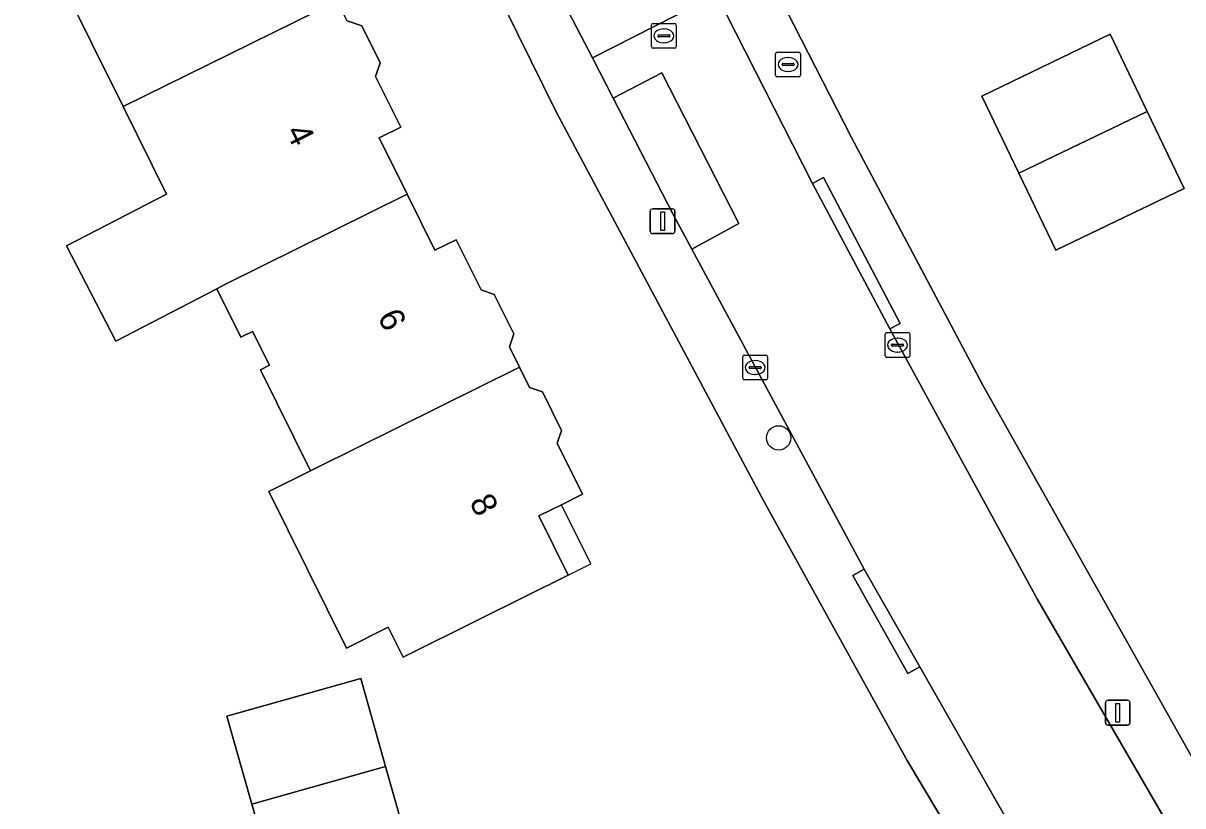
# Model space of a CAD drawing. Extents: x 161772 to 163126, y 383092 to 383917.
# Drawn here: x 162445.07 to 162491.73, y 383754.51 to 383786 of the extents above; entities that cross this region are included whole.
import ezdxf

# ---------------------------------------------------------------- set-up
doc = ezdxf.new("R2010")
doc.units = 0
for name, color, linetype in [('IMGEO_Boom', 7, 'Continuous'), ('IMGEO_Brandkraan', 7, 'Continuous'), ('IMGEO_Erf', 7, 'Continuous'), ('IMGEO_Kolk', 7, 'Continuous'), ('IMGEO_Lichtmast', 7, 'Continuous'), ('IMGEO_Pand', 7, 'Continuous'), ('IMGEO_Pand_nummerreeks', 7, 'Continuous'), ('IMGEO_Pand_overbouw', 7, 'Continuous'), ('IMGEO_Parkeervlak_open', 7, 'Continuous'), ('IMGEO_Rijbaan_lokaal_open', 7, 'Continuous'), ('IMGEO_Rioolput', 7, 'Continuous'), ('IMGEO_Voetpad_open', 7, 'Continuous')]:
    doc.layers.add(name, color=color, linetype=linetype)

msp = doc.modelspace()

# ---------------------------------------------------------------- linework, layer by layer
at = {"layer": 'IMGEO_Boom'}
msp.add_circle((162475.468, 383769.314), 0.489, dxfattribs=at)
at = {"layer": 'IMGEO_Brandkraan'}
for p, q in [((162475.421, 383784.84), (162476.273, 383784.84)), ((162475.346, 383783.914), (162475.346, 383784.766)), ((162475.605, 383784.334), (162475.605, 383784.346)), ((162475.648, 383784.383), (162476.046, 383784.383)), ((162475.834, 383784.62), (162475.859, 383784.62)), ((162476.089, 383784.346), (162476.089, 383784.334)), ((162476.347, 383784.766), (162476.347, 383783.914)), ((162476.043, 383784.297), (162475.645, 383784.297)), ((162475.857, 383784.06), (162475.832, 383784.06)), ((162476.273, 383783.84), (162475.421, 383783.84))]:
    msp.add_line(p, q, dxfattribs=at)
for points in [[(162475.421, 383784.84), (162476.273, 383784.84)], [(162475.346, 383783.914), (162475.346, 383784.766)], [(162476.347, 383784.766), (162476.347, 383783.914)], [(162476.273, 383783.84), (162475.421, 383783.84)]]:
    msp.add_lwpolyline(points, dxfattribs=at)
for centre, radius, start, end in [((162475.423, 383784.764), 0.0765, 91.552, 178.448), ((162475.423, 383784.764), 0.0765, 91.552, 178.448), ((162476.271, 383784.764), 0.0765, 1.552, 88.448), ((162476.271, 383784.764), 0.0765, 1.552, 88.448), ((162475.645, 383784.343), 0.0403, 85.8775, 175.7526), ((162475.642, 383784.333), 0.0366, 178.938, 274.7102), ((162476.046, 383784.34), 0.043, 264.8664, 352.4533), ((162476.05, 383784.345), 0.0386, 1.7309, 96.639), ((162475.423, 383783.916), 0.0765, 181.552, 268.448), ((162475.423, 383783.916), 0.0765, 181.552, 268.448), ((162476.271, 383783.916), 0.0765, 271.552, 358.448), ((162476.271, 383783.916), 0.0765, 271.552, 358.448)]:
    msp.add_arc(centre, radius, start, end, dxfattribs=at)
for centre, major_axis, ratio, start_param, end_param in [((162475.833, 383784.34), (-0.387, 0.002), 0.722429, 4.712389, 7.853982), ((162475.858, 383784.34), (-0.39, 0.002), 0.717154, 1.570796, 4.712389)]:
    msp.add_ellipse(centre, major_axis=major_axis, ratio=ratio, start_param=start_param, end_param=end_param, dxfattribs=at)
at = {"layer": 'IMGEO_Erf'}
for points in [[(162457.055, 383826.488), (162463.934, 383810.991), (162472.015, 383793.89), (162478.393, 383781.403), (162483.688, 383771.439), (162492.623, 383755.535), (162496.241, 383755.343), (162500, 383758.845), (162524.165, 383781.36)], [(162485.854, 383741.542), (162484.939, 383749.123), (162484.417, 383750), (162480.643, 383756.334), (162474.88, 383766.74), (162466.513, 383782.432), (162459.333, 383796.991), (162451.589, 383813.891), (162447.165, 383824.152), (162444.24, 383825.301)], [(162458.099, 383786.102), (162458.698, 383785.9), (162459.436, 383784.412), (162459.248, 383783.855), (162460.258, 383781.82), (162459.391, 383781.39), (162460.516, 383779.122), (162461.635, 383776.866), (162462.487, 383777.289), (162463.49, 383775.267), (162464.022, 383775.087), (162464.809, 383773.501), (162464.634, 383772.98), (162465.041, 383772.16), (162465.446, 383771.343), (162465.963, 383771.169), (162466.733, 383769.617), (162466.558, 383769.096), (162467.574, 383767.047), (162466.727, 383766.627), (162465.812, 383766.173), (162466.996, 383763.786), (162463.433, 383762.018), (162460.355, 383760.491), (162459.758, 383761.694), (162458.07, 383760.858), (162454.948, 383767.16), (162456.634, 383767.991), (162454.616, 383772.058), (162454.976, 383772.236), (162454.299, 383773.6), (162453.827, 383773.365), (162452.861, 383775.313), (162448.796, 383773.205), (162446.807, 383777.04), (162450.831, 383779.127), (162449.084, 383782.647), (162445.358, 383790.159)]]:
    msp.add_lwpolyline(points, dxfattribs=at)
for points in [[(162491.792, 383779.349), (162486.627, 383776.866), (162485.136, 383779.966), (162483.644, 383783.069), (162488.809, 383785.553), (162490.301, 383782.451)], [(162454.266, 383754.582), (162453.265, 383758.123), (162458.656, 383759.639), (162459.652, 383756.096), (162460.651, 383752.544), (162455.269, 383751.031)]]:
    msp.add_lwpolyline(points, close=True, dxfattribs=at)
at = {"layer": 'IMGEO_Kolk'}
for p, q in [((162479.752, 383772.623), (162479.752, 383773.475)), ((162479.827, 383773.549), (162480.679, 383773.549)), ((162480.24, 383773.329), (162480.265, 383773.329)), ((162480.753, 383773.475), (162480.753, 383772.623)), ((162480.011, 383773.043), (162480.011, 383773.055)), ((162480.449, 383773.006), (162480.051, 383773.006)), ((162480.054, 383773.092), (162480.452, 383773.092)), ((162480.263, 383772.769), (162480.238, 383772.769)), ((162480.495, 383773.055), (162480.495, 383773.043)), ((162474.021, 383771.719), (162474.021, 383772.571)), ((162474.096, 383772.645), (162474.948, 383772.645)), ((162474.323, 383772.188), (162474.721, 383772.188)), ((162474.509, 383772.425), (162474.534, 383772.425)), ((162475.022, 383772.571), (162475.022, 383771.719)), ((162480.679, 383772.549), (162479.827, 383772.549)), ((162474.28, 383772.139), (162474.28, 383772.151)), ((162474.718, 383772.102), (162474.32, 383772.102)), ((162474.532, 383771.865), (162474.507, 383771.865)), ((162474.764, 383772.151), (162474.764, 383772.139)), ((162474.948, 383771.645), (162474.096, 383771.645))]:
    msp.add_line(p, q, dxfattribs=at)
for points in [[(162479.752, 383772.623), (162479.752, 383773.475)], [(162479.827, 383773.549), (162480.679, 383773.549)], [(162480.753, 383773.475), (162480.753, 383772.623)], [(162474.021, 383771.719), (162474.021, 383772.571)], [(162474.096, 383772.645), (162474.948, 383772.645)], [(162475.022, 383772.571), (162475.022, 383771.719)], [(162480.679, 383772.549), (162479.827, 383772.549)], [(162474.948, 383771.645), (162474.096, 383771.645)]]:
    msp.add_lwpolyline(points, dxfattribs=at)
for centre, radius, start, end in [((162479.829, 383773.473), 0.0765, 91.552, 178.448), ((162479.829, 383773.473), 0.0765, 91.552, 178.448), ((162480.677, 383773.473), 0.0765, 1.552, 88.448), ((162480.677, 383773.473), 0.0765, 1.552, 88.448), ((162480.051, 383773.052), 0.0403, 85.8775, 175.7526), ((162480.048, 383773.042), 0.0366, 178.938, 274.7102), ((162480.452, 383773.049), 0.043, 264.8664, 352.4533), ((162480.456, 383773.054), 0.0386, 1.7309, 96.639), ((162474.098, 383772.569), 0.0765, 91.552, 178.448), ((162474.098, 383772.569), 0.0765, 91.552, 178.448), ((162474.32, 383772.148), 0.0403, 85.8775, 175.7526), ((162474.725, 383772.15), 0.0386, 1.7309, 96.639), ((162474.946, 383772.569), 0.0765, 1.552, 88.448), ((162474.946, 383772.569), 0.0765, 1.552, 88.448), ((162479.829, 383772.625), 0.0765, 181.552, 268.448), ((162479.829, 383772.625), 0.0765, 181.552, 268.448), ((162480.677, 383772.625), 0.0765, 271.552, 358.448), ((162480.677, 383772.625), 0.0765, 271.552, 358.448), ((162474.098, 383771.721), 0.0765, 181.552, 268.448), ((162474.098, 383771.721), 0.0765, 181.552, 268.448), ((162474.317, 383772.138), 0.0366, 178.938, 274.7102), ((162474.721, 383772.145), 0.043, 264.8664, 352.4533), ((162474.946, 383771.721), 0.0765, 271.552, 358.448), ((162474.946, 383771.721), 0.0765, 271.552, 358.448)]:
    msp.add_arc(centre, radius, start, end, dxfattribs=at)
for centre, major_axis, ratio, start_param, end_param in [((162480.239, 383773.049), (-0.387, 0.002), 0.722429, 4.712389, 7.853982), ((162480.264, 383773.049), (-0.39, 0.002), 0.717154, 1.570796, 4.712389), ((162474.508, 383772.145), (-0.387, 0.002), 0.722429, 4.712389, 7.853982), ((162474.533, 383772.145), (-0.39, 0.002), 0.717154, 1.570796, 4.712389)]:
    msp.add_ellipse(centre, major_axis=major_axis, ratio=ratio, start_param=start_param, end_param=end_param, dxfattribs=at)
at = {"layer": 'IMGEO_Lichtmast'}
for p, q in [((162470.301, 383777.632), (162470.301, 383778.432)), ((162470.301, 383778.432), (162470.301, 383777.632)), ((162470.401, 383778.532), (162471.191, 383778.532)), ((162471.191, 383778.532), (162470.401, 383778.532)), ((162471.291, 383778.432), (162471.291, 383777.632)), ((162471.291, 383777.632), (162471.291, 383778.432)), ((162471.191, 383777.532), (162470.401, 383777.532)), ((162470.401, 383777.532), (162471.191, 383777.532)), ((162488.615, 383757.855), (162488.615, 383758.655)), ((162488.615, 383758.655), (162488.615, 383757.855)), ((162488.715, 383758.755), (162489.505, 383758.755)), ((162489.505, 383758.755), (162488.715, 383758.755)), ((162489.605, 383758.655), (162489.605, 383757.855)), ((162489.605, 383757.855), (162489.605, 383758.655)), ((162489.505, 383757.755), (162488.715, 383757.755)), ((162488.715, 383757.755), (162489.505, 383757.755))]:
    msp.add_line(p, q, dxfattribs=at)
for points in [[(162470.721, 383778.407), (162470.871, 383778.407), (162470.871, 383777.657), (162470.721, 383777.657), (162470.721, 383778.407)], [(162489.035, 383758.63), (162489.185, 383758.63), (162489.185, 383757.88), (162489.035, 383757.88), (162489.035, 383758.63)]]:
    msp.add_lwpolyline(points, dxfattribs=at)
for centre, start, end in [((162470.401, 383778.432), 90, 180), ((162470.401, 383778.432), 90, 180), ((162471.191, 383778.432), 0, 90), ((162471.191, 383778.432), 360, 90), ((162470.401, 383777.632), 180, 270), ((162470.401, 383777.632), 180, 270), ((162471.191, 383777.632), 270, 0), ((162471.191, 383777.632), 270, 0), ((162488.715, 383758.655), 90, 180), ((162488.715, 383758.655), 90, 180), ((162489.505, 383758.655), 0, 90), ((162489.505, 383758.655), 360, 90), ((162488.715, 383757.855), 180, 270), ((162488.715, 383757.855), 180, 270), ((162489.505, 383757.855), 270, 0), ((162489.505, 383757.855), 270, 0)]:
    msp.add_arc(centre, 0.1, start, end, dxfattribs=at)
at = {"layer": 'IMGEO_Pand'}
for points in [[(162456.751, 383789.785), (162456.182, 383789.977), (162455.178, 383792.001), (162454.335, 383791.583), (162452.591, 383790.718), (162451.392, 383793.153), (162448.651, 383791.793), (162445.358, 383790.159), (162449.084, 383782.647), (162457.707, 383786.892), (162457.314, 383787.684), (162457.508, 383788.259)], [(162449.084, 383782.647), (162450.831, 383779.127), (162446.807, 383777.04), (162448.796, 383773.205), (162452.861, 383775.313), (162453.182, 383775.48), (162460.516, 383779.122), (162459.391, 383781.39), (162460.258, 383781.82), (162459.248, 383783.855), (162459.436, 383784.412), (162458.698, 383785.9), (162458.099, 383786.102), (162457.707, 383786.892)], [(162485.136, 383779.966), (162490.301, 383782.451), (162488.809, 383785.553), (162483.644, 383783.069)], [(162491.792, 383779.349), (162490.301, 383782.451), (162485.136, 383779.966), (162486.627, 383776.866)], [(162456.634, 383767.991), (162456.845, 383768.1), (162465.041, 383772.16), (162464.634, 383772.98), (162464.809, 383773.501), (162464.022, 383775.087), (162463.49, 383775.267), (162462.487, 383777.289), (162461.635, 383776.866), (162460.516, 383779.122), (162453.182, 383775.48), (162452.861, 383775.313), (162453.827, 383773.365), (162454.299, 383773.6), (162454.976, 383772.236), (162454.616, 383772.058)], [(162466.727, 383766.627), (162467.574, 383767.047), (162466.558, 383769.096), (162466.733, 383769.617), (162465.963, 383771.169), (162465.446, 383771.343), (162465.041, 383772.16), (162456.845, 383768.1), (162456.634, 383767.991), (162454.948, 383767.16), (162458.07, 383760.858), (162459.758, 383761.694), (162460.355, 383760.491), (162463.433, 383762.018), (162466.996, 383763.786), (162465.812, 383766.173)], [(162459.652, 383756.096), (162458.656, 383759.639), (162453.265, 383758.123), (162454.266, 383754.582)], [(162459.652, 383756.096), (162454.266, 383754.582), (162455.269, 383751.031), (162460.651, 383752.544)]]:
    msp.add_lwpolyline(points, close=True, dxfattribs=at)
at = {"layer": 'IMGEO_Pand_overbouw'}
msp.add_lwpolyline([(162466.727, 383766.627), (162465.812, 383766.173), (162466.996, 383763.786), (162467.911, 383764.24)], close=True, dxfattribs=at)
at = {"layer": 'IMGEO_Parkeervlak_open'}
msp.add_lwpolyline([(162470.77, 383784.001), (162468.806, 383782.99), (162471.218, 383778.308), (162471.97, 383776.911), (162473.86, 383777.942)], close=True, dxfattribs=at)
at = {"layer": 'IMGEO_Rijbaan_lokaal_open'}
msp.add_lwpolyline([(162472.961, 383787.158), (162471.694, 383789.644), (162466.692, 383787.094), (162467.97, 383784.613)], close=True, dxfattribs=at)
msp.add_lwpolyline([(162491.894, 383752.458), (162485.881, 383762.815), (162479.947, 383773.699), (162476.836, 383779.557), (162472.961, 383787.158), (162467.97, 383784.613), (162468.806, 383782.99), (162470.77, 383784.001), (162473.86, 383777.942), (162471.97, 383776.911), (162478.906, 383764.032), (162481.143, 383760.106), (162486.899, 383750), (162489.396, 383745.969)], dxfattribs=at)
at = {"layer": 'IMGEO_Rioolput'}
for p, q in [((162470.346, 383785.066), (162470.346, 383785.918)), ((162470.421, 383785.992), (162471.273, 383785.992)), ((162470.834, 383785.772), (162470.859, 383785.772)), ((162471.347, 383785.918), (162471.347, 383785.066)), ((162470.605, 383785.486), (162470.605, 383785.498)), ((162471.043, 383785.449), (162470.645, 383785.449)), ((162470.648, 383785.535), (162471.046, 383785.535)), ((162471.089, 383785.498), (162471.089, 383785.486)), ((162471.273, 383784.992), (162470.421, 383784.992)), ((162470.857, 383785.212), (162470.832, 383785.212))]:
    msp.add_line(p, q, dxfattribs=at)
for points in [[(162470.346, 383785.066), (162470.346, 383785.918)], [(162470.421, 383785.992), (162471.273, 383785.992)], [(162471.347, 383785.918), (162471.347, 383785.066)], [(162471.273, 383784.992), (162470.421, 383784.992)]]:
    msp.add_lwpolyline(points, dxfattribs=at)
for centre, radius, start, end in [((162470.423, 383785.916), 0.0765, 91.552, 178.448), ((162470.423, 383785.916), 0.0765, 91.552, 178.448), ((162471.271, 383785.916), 0.0765, 1.552, 88.448), ((162471.271, 383785.916), 0.0765, 1.552, 88.448), ((162470.645, 383785.495), 0.0403, 85.8775, 175.7526), ((162470.642, 383785.485), 0.0366, 178.938, 274.7102), ((162471.046, 383785.492), 0.043, 264.8664, 352.4533), ((162471.05, 383785.497), 0.0386, 1.7309, 96.639), ((162470.423, 383785.068), 0.0765, 181.552, 268.448), ((162470.423, 383785.068), 0.0765, 181.552, 268.448), ((162471.271, 383785.068), 0.0765, 271.552, 358.448), ((162471.271, 383785.068), 0.0765, 271.552, 358.448)]:
    msp.add_arc(centre, radius, start, end, dxfattribs=at)
for centre, major_axis, ratio, start_param, end_param in [((162470.833, 383785.492), (-0.387, 0.002), 0.722429, 4.712389, 7.853982), ((162470.858, 383785.492), (-0.39, 0.002), 0.717154, 1.570796, 4.712389)]:
    msp.add_ellipse(centre, major_axis=major_axis, ratio=ratio, start_param=start_param, end_param=end_param, dxfattribs=at)
at = {"layer": 'IMGEO_Voetpad_open'}
for points in [[(162483.688, 383771.439), (162478.393, 383781.403), (162472.015, 383793.89), (162463.934, 383810.991), (162457.055, 383826.488), (162457.699, 383827.726), (162454.755, 383826.106), (162455.039, 383825.445), (162458.119, 383818.268), (162463.331, 383806.704), (162468.662, 383795.59), (162471.694, 383789.644), (162472.961, 383787.158), (162476.836, 383779.557), (162477.271, 383779.788), (162480.356, 383773.916), (162479.947, 383773.699), (162485.881, 383762.815), (162491.894, 383752.458), (162496.241, 383755.343), (162492.623, 383755.535)], [(162476.836, 383779.557), (162479.947, 383773.699), (162480.356, 383773.916), (162477.271, 383779.788)], [(162478.906, 383764.032), (162478.457, 383763.779), (162480.661, 383759.834), (162481.143, 383760.106)]]:
    msp.add_lwpolyline(points, close=True, dxfattribs=at)
for points in [[(162447.165, 383824.152), (162451.589, 383813.891), (162459.333, 383796.991), (162466.513, 383782.432), (162474.88, 383766.74), (162480.643, 383756.334), (162484.417, 383750)], [(162486.899, 383750), (162481.143, 383760.106), (162480.661, 383759.834), (162478.457, 383763.779), (162478.906, 383764.032), (162471.97, 383776.911), (162471.218, 383778.308), (162468.806, 383782.99), (162467.97, 383784.613), (162466.692, 383787.094), (162465.039, 383790.304), (162461.984, 383796.762), (162461.47, 383796.518), (162459.608, 383800.491), (162460.107, 383800.728), (162455.626, 383810.199), (162449.89, 383823.231)]]:
    msp.add_lwpolyline(points, dxfattribs=at)

# ---------------------------------------------------------------- texts
at = {"layer": 'IMGEO_Pand_nummerreeks'}
for s, rotation, p in [('4', 296.4024, (162455.612, 383781.638)), ('6', 296.4024, (162459.307, 383774.194)), ('8', 296.4017, (162463.005, 383766.745))]:
    msp.add_text(s, height=1, rotation=rotation, dxfattribs=at).set_placement(p)

doc.saveas('drawing.dxf')
